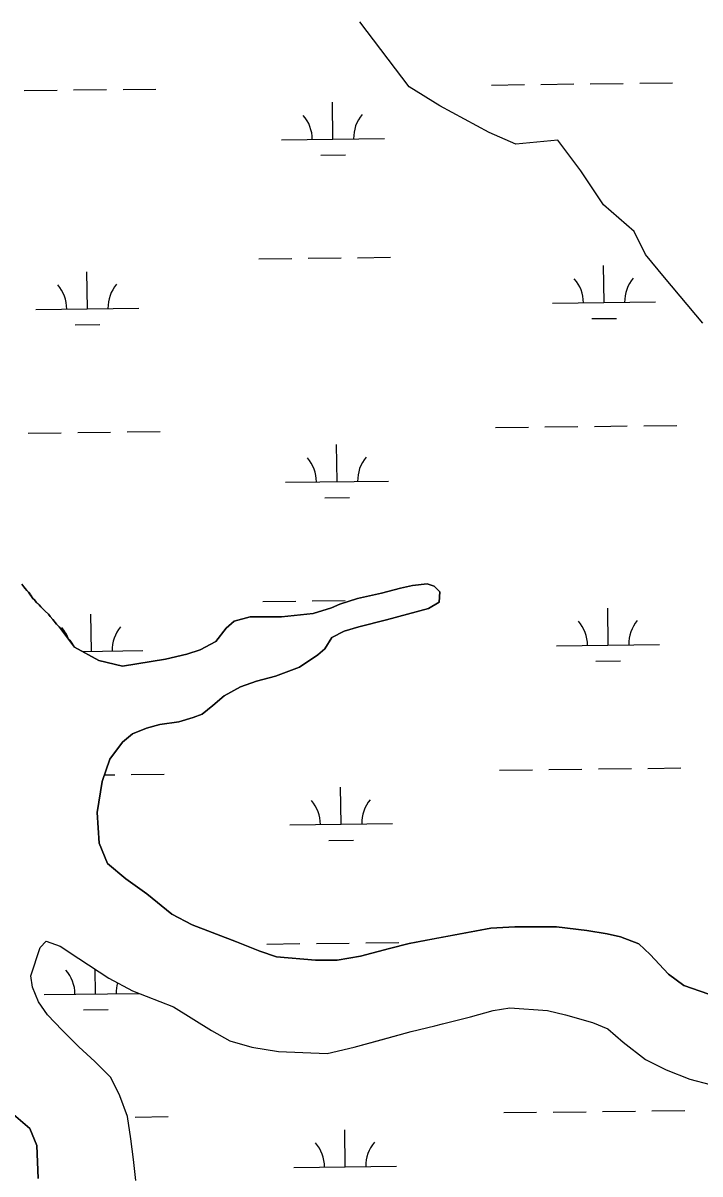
# Model space of a CAD drawing. Extents: x 3694830 to 3732949, y 415201 to 440970.
# Drawn here: x 3728907 to 3729565, y 422072 to 423190 of the extents above; entities that cross this region are included whole.
import ezdxf

# ---------------------------------------------------------------- set-up
doc = ezdxf.new("R2010")
doc.units = 0
doc.layers.add('V-TOPO-SHOR', color=7, linetype='Continuous')
doc.layers.add('V-WETL-SWMP', color=7, linetype='Continuous')

msp = doc.modelspace()

# ---------------------------------------------------------------- linework, layer by layer
at = {"layer": 'V-TOPO-SHOR'}
for points in [[(3729567.8, 422898.5), (3729530.7, 422943), (3729512.2, 422965.2), (3729501.1, 422987.4), (3729471.5, 423013.3), (3729449.3, 423046.6), (3729427.1, 423076.2), (3729386.3, 423072.5), (3729360.4, 423083.6), (3729312.3, 423109.6), (3729282.7, 423128.1), (3729234.5, 423191)], [(3728906.3, 422645.1), (3728908.4, 422642.4), (3728909.6, 422640.8), (3728911.3, 422638.8), (3728912.9, 422637.2), (3728914.6, 422634.9), (3728915.4, 422633.7), (3728917, 422631.3), (3728918.7, 422629.7), (3728920.3, 422627.7), (3728922, 422626.2), (3728923.2, 422625), (3728924.8, 422623), (3728926.1, 422621.8), (3728927.7, 422620.3), (3728928.9, 422618.7), (3728932.2, 422615.9), (3728933.9, 422613.6), (3728936.3, 422610.8), (3728938.8, 422607.7), (3728940.1, 422606.1), (3728942.5, 422603.7), (3728944.2, 422601.7), (3728945.8, 422599.4), (3728947.9, 422596.6), (3728949.5, 422594.6), (3728950.8, 422593), (3728952, 422591.5), (3728952.8, 422590.7), (3728954.1, 422588.7), (3728956.6, 422585.1), (3728957.4, 422584)], [(3728957.4, 422584), (3728981, 422571.1), (3729004.2, 422565.5), (3729046, 422572.3), (3729066.6, 422577.1), (3729079.6, 422581.2), (3729094.7, 422589.4), (3729104.9, 422602.4), (3729112.5, 422609.2), (3729128.2, 422613.3), (3729158.4, 422613.3), (3729189.2, 422616.7), (3729207, 422622.1), (3729215.2, 422625.5), (3729232.3, 422631), (3729255.6, 422636.4), (3729274.1, 422641.2), (3729285.8, 422643.9), (3729300.1, 422645.3), (3729307, 422643.2), (3729312.4, 422637.7), (3729311.7, 422627.5), (3729301.5, 422621.3), (3729260.4, 422610.4), (3729233.7, 422603.6), (3729219.3, 422599.5), (3729207.6, 422593.4), (3729200.8, 422582.4), (3729193.9, 422576.3), (3729176.1, 422564.6), (3729152.8, 422555.8), (3729134.3, 422551), (3729118.6, 422545.5), (3729102.8, 422536.7), (3729091.8, 422527.1), (3729081.6, 422518.9), (3729072.6, 422515.5), (3729058.9, 422511.4), (3729040.5, 422508.7), (3729027.4, 422505.3), (3729013.7, 422499.8), (3729004.1, 422491.6), (3728991.8, 422475.2), (3728984.2, 422453.3), (3728979.4, 422423.2), (3728981.4, 422393.7), (3728989.6, 422373.9), (3729007.4, 422358.8), (3729027.9, 422344.4), (3729051.9, 422324.5), (3729071.7, 422314.2), (3729114.8, 422297.7), (3729137.4, 422288.8), (3729153.8, 422283.3), (3729191.5, 422279.8), (3729212.7, 422279.8), (3729235.3, 422283.8), (3729263.4, 422291.3), (3729282.6, 422296.1), (3729307.9, 422300.9), (3729362, 422311.1), (3729385.3, 422312.4), (3729425.7, 422312.4), (3729455.1, 422308.9), (3729475, 422305.4), (3729488, 422302.7), (3729505.8, 422295.8), (3729516.7, 422285.5), (3729534.5, 422266.3), (3729549.5, 422255.4), (3729581, 422244.4)], [(3729016.9, 422065.9), (3729014.9, 422086.2), (3729012.3, 422106.4), (3729008.9, 422128.1), (3729001.5, 422148.3), (3728992.8, 422165.9), (3728977.2, 422181.5), (3728961.7, 422195.7), (3728945.5, 422211.9), (3728931.4, 422226.8), (3728922.6, 422239.6), (3728916.6, 422253.8), (3728915.2, 422264.6), (3728924, 422292.3), (3728930.1, 422298.3), (3728943.6, 422293.6), (3728961.8, 422281.4), (3728990.9, 422262.5), (3729013.8, 422250.3), (3729053.6, 422234.7), (3729090.7, 422211.7), (3729108.3, 422201.5), (3729129.9, 422195.4), (3729155.5, 422191.4), (3729202.8, 422189.3), (3729229.2, 422195.3), (3729255.5, 422202.7), (3729284.6, 422210.8), (3729307.5, 422216.1), (3729314.9, 422218.2), (3729342, 422224.9), (3729364.3, 422230.9), (3729380.5, 422233.6), (3729416.9, 422230.9), (3729434.5, 422226.8), (3729460.8, 422219.3), (3729475.7, 422213.2), (3729490.5, 422200.4), (3729512.1, 422183.5), (3729532.3, 422173.3), (3729555.3, 422164.5), (3729574.9, 422159.1)], [(3728922.1, 422067.9), (3728920.8, 422100.1), (3728914, 422116.5), (3728898.2, 422130.2)]]:
    msp.add_lwpolyline(points, dxfattribs=at)
at = {"layer": 'V-WETL-SWMP'}
for p, q in [((3729362.5, 423129.8), (3729394.5, 423130.2)), ((3729410.5, 423130.4), (3729442.5, 423130.8)), ((3729458.5, 423131), (3729490.5, 423131.3)), ((3729506.5, 423131.5), (3729538.5, 423131.9)), ((3728908.6, 423124.4), (3728940.6, 423124.8)), ((3728956.6, 423125), (3728988.6, 423125.3)), ((3729004.6, 423125.5), (3729036.6, 423125.9)), ((3729208.5, 423077.2), (3729208.1, 423113.2)), ((3729158.5, 423076.6), (3729258.5, 423077.8)), ((3729196.7, 423061.7), (3729220.7, 423061.9)), ((3729136.5, 422960.9), (3729168.5, 422961.3)), ((3729184.5, 422961.5), (3729216.5, 422961.9)), ((3729232.5, 422962.1), (3729264.5, 422962.5)), ((3728970, 422912.5), (3728969.6, 422948.5)), ((3729471.9, 422918.5), (3729471.4, 422954.5)), ((3729421.9, 422917.9), (3729521.9, 422919.1)), ((3728920, 422911.9), (3729020, 422913.1)), ((3729460.1, 422902.9), (3729484.1, 422903.2)), ((3728958.2, 422896.9), (3728982.2, 422897.2)), ((3728912.6, 422791.7), (3728944.6, 422792.1)), ((3728960.6, 422792.3), (3728992.6, 422792.7)), ((3729008.6, 422792.9), (3729040.6, 422793.3)), ((3729366.5, 422797.2), (3729398.5, 422797.5)), ((3729414.5, 422797.7), (3729446.5, 422798.1)), ((3729462.5, 422798.3), (3729494.5, 422798.7)), ((3729510.5, 422798.9), (3729542.5, 422799.3)), ((3729212.5, 422744.6), (3729212.1, 422780.6)), ((3729162.5, 422744), (3729262.5, 422745.2)), ((3729200.7, 422729), (3729224.7, 422729.3)), ((3728909.6, 422640.8), (3728906.3, 422645.1)), ((3728911.3, 422638.8), (3728909.6, 422640.8)), ((3728912.9, 422637.2), (3728911.3, 422638.8)), ((3728917, 422631.3), (3728912.9, 422637.2)), ((3729255.6, 422636.4), (3729232.3, 422631)), ((3729274.1, 422641.2), (3729255.6, 422636.4)), ((3729285.8, 422643.9), (3729274.1, 422641.2)), ((3729300.1, 422645.3), (3729285.8, 422643.9)), ((3729307, 422643.2), (3729300.1, 422645.3)), ((3729312.4, 422637.7), (3729307, 422643.2)), ((3729311.7, 422627.5), (3729312.4, 422637.7)), ((3728918.7, 422629.7), (3728917, 422631.3)), ((3728920.3, 422627.7), (3728918.7, 422629.7)), ((3728923.2, 422625), (3728920.3, 422627.7)), ((3728924.8, 422623), (3728923.2, 422625)), ((3729140.5, 422628.3), (3729172.5, 422628.7)), ((3729188.5, 422628.8), (3729220.5, 422629.2)), ((3729215.2, 422625.5), (3729207, 422622.1)), ((3729232.3, 422631), (3729215.2, 422625.5)), ((3729301.5, 422621.3), (3729311.7, 422627.5)), ((3728927.7, 422620.3), (3728924.8, 422623)), ((3728928.9, 422618.7), (3728927.7, 422620.3)), ((3728932.2, 422615.9), (3728928.9, 422618.7)), ((3728933.9, 422613.6), (3728932.2, 422615.9)), ((3728936.3, 422610.8), (3728933.9, 422613.6)), ((3728974, 422579.9), (3728973.5, 422615.9)), ((3729128.2, 422613.3), (3729112.5, 422609.2)), ((3729158.4, 422613.3), (3729128.2, 422613.3)), ((3729189.2, 422616.7), (3729158.4, 422613.3)), ((3729207, 422622.1), (3729189.2, 422616.7)), ((3729260.4, 422610.4), (3729301.5, 422621.3)), ((3729475.8, 422585.8), (3729475.4, 422621.8)), ((3728940.1, 422606.1), (3728936.3, 422610.8)), ((3728942.5, 422603.7), (3728940.1, 422606.1)), ((3728944.2, 422601.7), (3728942.5, 422603.7)), ((3728957.4, 422584), (3728944.2, 422601.7)), ((3729104.9, 422602.4), (3729094.7, 422589.4)), ((3729112.5, 422609.2), (3729104.9, 422602.4)), ((3729219.3, 422599.5), (3729233.7, 422603.6)), ((3729233.7, 422603.6), (3729260.4, 422610.4)), ((3729200.8, 422582.4), (3729207.6, 422593.4)), ((3729207.6, 422593.4), (3729219.3, 422599.5)), ((3728981, 422571.1), (3728957.4, 422584)), ((3728965.1, 422579.7), (3729024, 422580.5)), ((3729079.6, 422581.2), (3729066.6, 422577.1)), ((3729094.7, 422589.4), (3729079.6, 422581.2)), ((3729193.9, 422576.3), (3729200.8, 422582.4)), ((3729425.8, 422585.2), (3729525.8, 422586.4)), ((3729004.2, 422565.5), (3728981, 422571.1)), ((3729046, 422572.3), (3729004.2, 422565.5)), ((3729066.6, 422577.1), (3729046, 422572.3)), ((3729176.1, 422564.6), (3729193.9, 422576.3)), ((3729464, 422570.3), (3729488, 422570.6)), ((3729152.8, 422555.8), (3729176.1, 422564.6)), ((3729102.8, 422536.7), (3729118.6, 422545.5)), ((3729118.6, 422545.5), (3729134.3, 422551)), ((3729134.3, 422551), (3729152.8, 422555.8)), ((3729091.8, 422527.1), (3729102.8, 422536.7)), ((3729081.6, 422518.9), (3729091.8, 422527.1)), ((3729058.9, 422511.4), (3729072.6, 422515.5)), ((3729072.6, 422515.5), (3729081.6, 422518.9)), ((3729013.7, 422499.8), (3729027.4, 422505.3)), ((3729027.4, 422505.3), (3729040.5, 422508.7)), ((3729040.5, 422508.7), (3729058.9, 422511.4)), ((3728991.8, 422475.2), (3729004.1, 422491.6)), ((3729004.1, 422491.6), (3729013.7, 422499.8)), ((3728984.2, 422453.3), (3728991.8, 422475.2)), ((3728986.5, 422459.9), (3728996.6, 422460)), ((3729012.6, 422460.2), (3729044.6, 422460.6)), ((3729370.4, 422464.5), (3729402.4, 422464.9)), ((3729418.4, 422465.1), (3729450.4, 422465.5)), ((3729466.4, 422465.7), (3729498.4, 422466)), ((3729514.4, 422466.2), (3729546.4, 422466.6)), ((3728979.4, 422423.2), (3728984.2, 422453.3)), ((3729216.5, 422411.9), (3729216, 422447.9)), ((3728981.4, 422393.7), (3728979.4, 422423.2)), ((3729166.5, 422411.3), (3729266.5, 422412.5)), ((3728989.6, 422373.9), (3728981.4, 422393.7)), ((3729204.6, 422396.3), (3729228.6, 422396.6)), ((3729007.4, 422358.8), (3728989.6, 422373.9)), ((3729027.9, 422344.4), (3729007.4, 422358.8)), ((3729051.9, 422324.5), (3729027.9, 422344.4)), ((3729071.7, 422314.2), (3729051.9, 422324.5)), ((3729114.8, 422297.7), (3729071.7, 422314.2)), ((3729362, 422311.1), (3729282.6, 422296.1)), ((3729385.3, 422312.4), (3729362, 422311.1)), ((3729425.7, 422312.4), (3729385.3, 422312.4)), ((3729455.1, 422308.9), (3729425.7, 422312.4)), ((3729475, 422305.4), (3729455.1, 422308.9)), ((3729488, 422302.7), (3729475, 422305.4)), ((3729505.8, 422295.8), (3729488, 422302.7)), ((3728915.2, 422264.6), (3728924, 422292.3)), ((3728924, 422292.3), (3728930.1, 422298.3)), ((3728930.1, 422298.3), (3728943.6, 422293.6)), ((3728943.6, 422293.6), (3728961.8, 422281.4)), ((3729137.4, 422288.8), (3729114.8, 422297.7)), ((3729153.8, 422283.3), (3729137.4, 422288.8)), ((3729144.4, 422295.6), (3729176.4, 422296)), ((3729192.4, 422296.2), (3729224.4, 422296.6)), ((3729263.4, 422291.3), (3729235.3, 422283.8)), ((3729240.4, 422296.8), (3729272.4, 422297.2)), ((3729282.6, 422296.1), (3729263.4, 422291.3)), ((3729516.7, 422285.5), (3729505.8, 422295.8)), ((3728961.8, 422281.4), (3728990.9, 422262.5)), ((3729191.5, 422279.8), (3729153.8, 422283.3)), ((3729212.7, 422279.8), (3729191.5, 422279.8)), ((3729235.3, 422283.8), (3729212.7, 422279.8)), ((3729534.5, 422266.3), (3729516.7, 422285.5)), ((3728977.9, 422247.2), (3728977.7, 422271.1)), ((3729549.5, 422255.4), (3729534.5, 422266.3)), ((3728916.6, 422253.8), (3728915.2, 422264.6)), ((3728990.9, 422262.5), (3729013.8, 422250.3)), ((3729581, 422244.4), (3729549.5, 422255.4)), ((3728922.6, 422239.6), (3728916.6, 422253.8)), ((3728927.9, 422246.6), (3729020.4, 422247.7)), ((3729013.8, 422250.3), (3729053.6, 422234.7)), ((3728931.4, 422226.8), (3728922.6, 422239.6)), ((3729053.6, 422234.7), (3729090.7, 422211.7)), ((3729364.3, 422230.9), (3729380.5, 422233.6)), ((3729380.5, 422233.6), (3729416.9, 422230.9)), ((3728945.5, 422211.9), (3728931.4, 422226.8)), ((3728966.1, 422231.6), (3728990.1, 422231.9)), ((3729314.9, 422218.2), (3729342, 422224.9)), ((3729342, 422224.9), (3729364.3, 422230.9)), ((3729416.9, 422230.9), (3729434.5, 422226.8)), ((3729434.5, 422226.8), (3729460.8, 422219.3)), ((3728961.7, 422195.7), (3728945.5, 422211.9)), ((3729090.7, 422211.7), (3729108.3, 422201.5)), ((3729229.2, 422195.3), (3729284.6, 422210.8)), ((3729284.6, 422210.8), (3729307.5, 422216.1)), ((3729307.5, 422216.1), (3729314.9, 422218.2)), ((3729460.8, 422219.3), (3729475.7, 422213.2)), ((3729475.7, 422213.2), (3729490.5, 422200.4)), ((3729108.3, 422201.5), (3729129.9, 422195.4)), ((3729490.5, 422200.4), (3729512.1, 422183.5)), ((3728977.2, 422181.5), (3728961.7, 422195.7)), ((3729129.9, 422195.4), (3729155.5, 422191.4)), ((3729155.5, 422191.4), (3729202.8, 422189.3)), ((3729202.8, 422189.3), (3729229.2, 422195.3)), ((3728992.8, 422165.9), (3728977.2, 422181.5)), ((3729512.1, 422183.5), (3729532.3, 422173.3)), ((3729001.5, 422148.3), (3728992.8, 422165.9)), ((3729532.3, 422173.3), (3729555.3, 422164.5)), ((3729555.3, 422164.5), (3729574.9, 422159.1)), ((3729008.9, 422128.1), (3729001.5, 422148.3)), ((3729374.4, 422131.9), (3729406.4, 422132.2)), ((3729422.4, 422132.4), (3729454.4, 422132.8)), ((3729470.4, 422133), (3729502.4, 422133.4)), ((3729518.4, 422133.6), (3729550.4, 422134)), ((3728898.2, 422130.2), (3728914, 422116.5)), ((3729012.3, 422106.4), (3729008.9, 422128.1)), ((3729016.5, 422127.6), (3729048.5, 422128)), ((3728914, 422116.5), (3728920.8, 422100.1)), ((3729220.4, 422079.3), (3729220, 422115.3)), ((3728920.8, 422100.1), (3728922.1, 422067.9)), ((3729014.9, 422086.2), (3729012.3, 422106.4)), ((3729016.9, 422065.9), (3729014.9, 422086.2)), ((3729170.4, 422078.7), (3729270.4, 422079.9))]:
    msp.add_line(p, q, dxfattribs=at)
for centre, start, end in [((3729153.3, 423077), 359.9115, 41.4552), ((3729263.8, 423078.4), 139.9115, 181.4552), ((3729025.2, 422913.6), 139.9115, 181.4552), ((3729416.6, 422918.3), 359.9115, 41.4552), ((3729527.1, 422919.6), 139.9115, 181.4552), ((3728914.8, 422912.3), 359.9115, 41.4552), ((3729157.3, 422744.4), 359.9115, 41.4552), ((3729267.7, 422745.7), 139.9115, 181.4552), ((3728918.7, 422579.7), 18.9673, 41.4552), ((3729029.2, 422581), 139.9115, 181.4552), ((3729420.6, 422585.7), 359.9115, 41.4552), ((3729531.1, 422587), 139.9115, 181.4552), ((3729161.2, 422411.7), 359.9115, 41.4552), ((3729271.7, 422413.1), 139.9115, 181.4552), ((3728922.7, 422247), 359.9115, 41.4552), ((3729033.2, 422248.3), 164.0894, 181.4552), ((3729165.2, 422079.1), 359.9115, 41.4552), ((3729275.7, 422080.4), 139.9115, 181.4552)]:
    msp.add_arc(centre, 35.2, start, end, dxfattribs=at)

doc.saveas('drawing.dxf')
